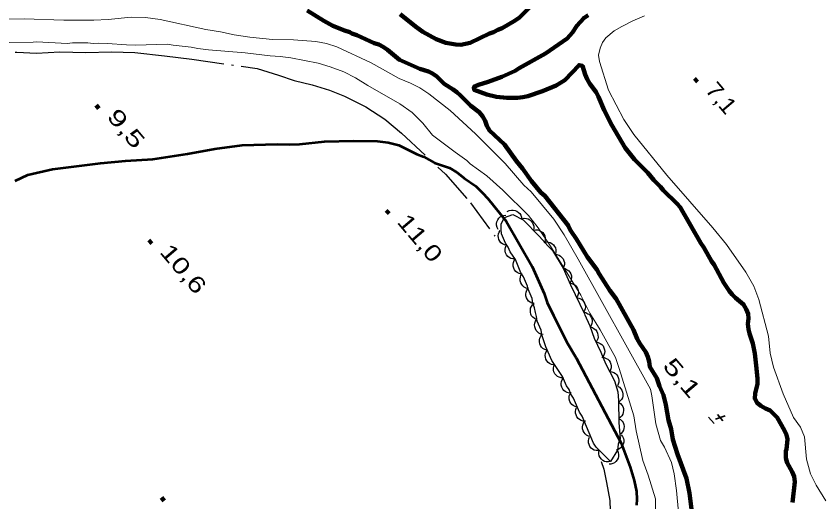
# Model space of a CAD drawing. Extents: x 386081 to 389416, y 5130568 to 5134082.
# Drawn here: x 387614.8 to 387764.2, y 5132992.6 to 5133082.5 of the extents above; entities that cross this region are included whole.
import ezdxf
from ezdxf.enums import TextEntityAlignment as Align

# ---------------------------------------------------------------- set-up
doc = ezdxf.new("R2010")
doc.units = 0
doc.header["$LTSCALE"] = 1.2
doc.linetypes.add('DASH_DOUBLE_DOT', pattern=[9.2, 5, -1.2, 0.3, -1.2, 0.3, -1.2])
doc.linetypes.add('DOT_DASHED', pattern=[7.7, 5, -1.2, 0.3, -1.2])
for name, color, linetype, lineweight in [('1', 7, 'Continuous', 53), ('2', 7, 'Continuous', 13), ('3', 7, 'Continuous', 140), ('4', 7, 'DASH_DOUBLE_DOT', 53), ('41', 7, 'DOT_DASHED', 25), ('44', 7, 'Continuous', 25)]:
    doc.layers.add(name, color=color, linetype=linetype, lineweight=lineweight)

msp = doc.modelspace()

# ---------------------------------------------------------------- linework, layer by layer
at = {"layer": '1'}
msp.add_lwpolyline([(387614.61, 5133052.06), (387616.94, 5133053.17), (387621.54, 5133054.22), (387630.43, 5133055.28), (387635.03, 5133055.72), (387640.12, 5133056.04), (387646.49, 5133057.03), (387651.57, 5133057.96), (387656.66, 5133058.65), (387663.09, 5133058.85), (387665.36, 5133058.79), (387667.26, 5133058.85), (387671.91, 5133059.35), (387677.24, 5133059.43), (387681.71, 5133059.38), (387683.67, 5133059.13), (387685.63, 5133058.65), (387689, 5133057), (387690.28, 5133056.45), (387692.24, 5133055.35), (387695, 5133054.44), (387696.47, 5133053.59), (387697.75, 5133052.55), (387699.89, 5133051.02), (387701.12, 5133049.8), (387702.16, 5133048.76), (387705.53, 5133044.54), (387710.36, 5133036.17), (387712.56, 5133031.15), (387713.11, 5133029.5), (387714.28, 5133027.11), (387716.78, 5133022.16), (387718.5, 5133019.23), (387726.82, 5133003.45), (387728.47, 5132998.99), (387729.2, 5132996.54), (387729.63, 5132994.52), (387729.75, 5132993.05), (387729.63, 5132991.95)], dxfattribs=at)
at = {"layer": '2'}
for points in [[(387737.8, 5132986.63), (387737.08, 5132994.69), (387736.66, 5132997.76), (387736.16, 5132999.84), (387734.85, 5133002.68), (387734.08, 5133003.95), (387733.25, 5133007.05), (387732.49, 5133012.23), (387732.23, 5133013.46), (387718.87, 5133037.53), (387716.29, 5133042.03), (387714.35, 5133044.95), (387710.14, 5133050), (387708.77, 5133051.21), (387705.33, 5133055.25), (387699.87, 5133060.71), (387695.14, 5133065.06), (387691.21, 5133068.13), (387689.55, 5133069.29), (387687.83, 5133070.15), (387685.74, 5133071), (387680.52, 5133073.88), (387674.19, 5133076.88), (387672.23, 5133077.49), (387670.26, 5133077.86), (387666.14, 5133078.16), (387662.27, 5133078.21), (387658.03, 5133078.63), (387655.14, 5133079.06), (387652.62, 5133079.61), (387649.92, 5133080.09), (387641.43, 5133081.92), (387638.73, 5133082.29), (387636.09, 5133082.34), (387631.84, 5133081.9), (387629.14, 5133081.78), (387623.6, 5133081.77), (387616.28, 5133082.06), (387607.67, 5133081.92)], [(387731.12, 5133082.58), (387728.97, 5133081.65), (387726.94, 5133080.61), (387725.53, 5133079.8), (387724, 5133078.51), (387723.38, 5133077.65), (387722.95, 5133076.61), (387722.65, 5133075.32), (387722.83, 5133074.15), (387724.49, 5133068.81), (387727.31, 5133063.41), (387729.15, 5133060.59), (387735.29, 5133053.11), (387743.82, 5133043.36), (387746.33, 5133040.24), (387749.89, 5133035.09), (387751.36, 5133032.51), (387752.34, 5133030.06), (387754.12, 5133023.25), (387754.43, 5133020.12), (387755.04, 5133017.54), (387756.82, 5133012.57), (387758.72, 5133008.22), (387760.01, 5133006.44), (387760.74, 5133004.6), (387761.17, 5133000.49), (387761.91, 5132997.79), (387762.95, 5132995.64)], [(387613.48, 5133077.65), (387617.96, 5133077.72), (387618.64, 5133077.79), (387624.23, 5133077.49), (387625.21, 5133077.62), (387628.03, 5133077.62), (387629.02, 5133077.5), (387629.94, 5133077.56), (387631.72, 5133077.5), (387635.22, 5133077.2), (387636.88, 5133077.15), (387642.83, 5133077.34), (387643.87, 5133077.16), (387647.19, 5133076.8), (387648.42, 5133076.55), (387650.38, 5133076.31), (387657.19, 5133075.77), (387661.85, 5133075.17), (387663.7, 5133075.05), (387665.66, 5133074.81), (387670.69, 5133073.84), (387672.96, 5133073.17), (387675.47, 5133072.25), (387677.62, 5133071.09), (387679.89, 5133069.68), (387685.84, 5133066.32), (387688.11, 5133064.67), (387690.07, 5133062.71), (387691.91, 5133060.5), (387696.08, 5133057.32), (387698.23, 5133055.79), (387698.84, 5133055.18), (387701.94, 5133052.95), (387704.89, 5133050.32), (387709.64, 5133045.59), (387711.43, 5133043.32), (387713.71, 5133039.93)], [(387713.71, 5133039.93), (387719.38, 5133030.84), (387721.02, 5133027.53), (387722.94, 5133024.46), (387725.79, 5133019.34), (387726.48, 5133017.3), (387729.15, 5133008.51), (387729.59, 5133005.76), (387730.81, 5133000.26), (387731.85, 5132997.49), (387733.2, 5132993.14), (387733.16, 5132987.44)], [(387762.95, 5132995.64), (387764.73, 5132992.76)]]:
    msp.add_lwpolyline(points, dxfattribs=at)
at = {"layer": '3'}
for p, q in [((387740.42, 5133070.98), (387740.93, 5133070.37)), ((387629.58, 5133066.07), (387630.09, 5133065.46)), ((387683.33, 5133046.57), (387683.84, 5133045.96)), ((387639.38, 5133041.02), (387639.89, 5133040.41)), ((387641.71, 5132993.38), (387642.22, 5132992.77))]:
    msp.add_line(p, q, dxfattribs=at)
at = {"layer": '3', "lineweight": 35}
for p, q in [((387746.09, 5133008.49), (387744.27, 5133007.92)), ((387744.66, 5133008.78), (387745.67, 5133007.59)), ((387742.99, 5133008.28), (387744.03, 5133007.06))]:
    msp.add_line(p, q, dxfattribs=at)
at = {"layer": '4', "linetype": 'Continuous', "lineweight": 90}
for points in [[(387740.09, 5132989.24), (387739.47, 5132994.16), (387738.92, 5132996.92), (387737.26, 5133001.4), (387736.4, 5133004.11), (387736.1, 5133006.01), (387735.61, 5133007.73), (387735.12, 5133010.55), (387734.69, 5133012.34), (387733.89, 5133013.99), (387733.4, 5133015.47), (387732.11, 5133017.61), (387731.98, 5133018.6), (387731.74, 5133019.46), (387731.37, 5133020.32), (387730.27, 5133021.91), (387729.77, 5133022.77), (387729.1, 5133024.43), (387725.91, 5133030.2), (387724.74, 5133031.73), (387722.77, 5133034.8), (387722.34, 5133035.6), (387720.56, 5133037.87), (387718.54, 5133041.24), (387717.49, 5133042.78), (387717.06, 5133043.58), (387717.06, 5133043.7), (387712.7, 5133049.28), (387711.96, 5133049.9), (387710.24, 5133051.98), (387708.52, 5133054.32), (387707.42, 5133055.67), (387705.2, 5133058.74), (387702.44, 5133061.37), (387701.95, 5133062.23), (387701.64, 5133063.16), (387701.15, 5133064.01), (387700.53, 5133064.75), (387699, 5133065.92), (387697.09, 5133067.82), (387696.36, 5133068.43), (387695.68, 5133068.98), (387694.02, 5133070.03), (387692.67, 5133071.38), (387691.87, 5133071.93), (387691.13, 5133072.3), (387689.53, 5133072.78), (387685.78, 5133074.44), (387683.57, 5133076.28), (387682.77, 5133076.83), (387681.97, 5133077.26), (387681.05, 5133077.56), (387677.85, 5133079.03), (387676.93, 5133079.34), (387676.56, 5133079.59), (387675.58, 5133079.89), (387673.43, 5133080.72), (387671.77, 5133081.64), (387668.7, 5133083.6)], [(387709.88, 5133084.2), (387707.97, 5133082.29), (387707.17, 5133081.73), (387704.78, 5133080.31), (387703.98, 5133080.01), (387703.18, 5133079.57), (387702.44, 5133079.33), (387698.88, 5133077.6), (387697.15, 5133077.23), (387696.23, 5133077.29), (387694.33, 5133077.59), (387692.55, 5133078.26), (387690.09, 5133079.61), (387688.73, 5133080.59), (387685.91, 5133082.92)], [(387720.69, 5133082.74), (387719.89, 5133082.19), (387718.6, 5133080.77), (387717.8, 5133079.48), (387716.82, 5133078.37), (387712.82, 5133075.6), (387707.91, 5133072.88), (387707.17, 5133072.39), (387704.71, 5133071.28), (387702.19, 5133070.35), (387700.41, 5133069.79), (387699.55, 5133069.42), (387699.61, 5133068.87), (387701.95, 5133068.01), (387703.73, 5133067.59), (387705.63, 5133067.41), (387707.6, 5133067.41), (387708.58, 5133067.53), (387709.51, 5133067.72), (387712.27, 5133068.65), (387714.79, 5133069.7), (387716.39, 5133070.68), (387719.03, 5133073.46), (387719.64, 5133073.33), (387720.14, 5133071.74), (387720.5, 5133070.88), (387721, 5133070.02), (387722.16, 5133068.48), (387722.65, 5133067.62), (387723.7, 5133065.11), (387725.11, 5133062.34), (387727.57, 5133058.17), (387729.29, 5133055.96), (387731.74, 5133053.51), (387732.85, 5133052.16), (387734.08, 5133050.93), (387734.57, 5133050.32), (387737.21, 5133047.8), (387737.76, 5133047.13), (387741.57, 5133040.5), (387742.12, 5133039.7), (387743.53, 5133037.18), (387744.02, 5133036.45), (387745.86, 5133033.13), (387746.85, 5133031.66), (387747.4, 5133030.99), (387748.01, 5133030.37), (387749.49, 5133029.15), (387749.98, 5133028.29), (387750.34, 5133027.43), (387750.41, 5133026.51), (387750.28, 5133025.52), (387750.41, 5133024.54), (387750.59, 5133023.74), (387751.2, 5133021.9), (387751.39, 5133020.98), (387751.57, 5133020.06), (387751.88, 5133017.29), (387752.06, 5133015.39), (387752.06, 5133014.41), (387751.63, 5133012.62), (387751.57, 5133011.7), (387752, 5133010.91), (387752.68, 5133010.35), (387753.53, 5133009.86), (387754.39, 5133009.5), (387755.68, 5133008.21), (387757.09, 5133005.82), (387757.46, 5133004.96), (387757.65, 5133004.16), (387757.46, 5133002.26), (387757.34, 5133002.13), (387757.34, 5133000.66), (387757.58, 5132999.8), (387758.5, 5132998.14), (387758.87, 5132997.28), (387759, 5132996.3), (387758.57, 5132992.43)]]:
    msp.add_lwpolyline(points, dxfattribs=at)
at = {"layer": '41'}
for points in [[(387607.19, 5133075.8), (387614.92, 5133075.89), (387618.54, 5133075.69), (387622.89, 5133075.9), (387627.67, 5133075.78), (387632.45, 5133075.91), (387636.75, 5133075.8), (387642.27, 5133075.2), (387647.29, 5133074.59), (387659.42, 5133072.83), (387663.34, 5133071.61), (387666.29, 5133070.64), (387669.59, 5133069.79), (387672.78, 5133068.81), (387675.6, 5133067.72), (387679.52, 5133065.76), (387683.07, 5133063.44), (387686.13, 5133060.88), (387694.3, 5133053.29), (387698.93, 5133047.98), (387703.43, 5133041.81)], [(387723.14, 5133000.07), (387723.63, 5132998.6), (387724.12, 5132996.15), (387724.73, 5132992.85), (387724.88, 5132987.76)]]:
    msp.add_lwpolyline(points, dxfattribs=at)
at = {"layer": '44', "linetype": 'DOT_DASHED'}
msp.add_lwpolyline([(387724.87, 5133000.04), (387722.18, 5133002.73), (387721.69, 5133003.46), (387719.61, 5133008.47), (387719.12, 5133009.2), (387718.02, 5133011.77), (387717.53, 5133012.5), (387717.16, 5133013.36), (387716.67, 5133014.09), (387715.94, 5133015.8), (387713.98, 5133018.74), (387712.88, 5133021.3), (387712.15, 5133023.5), (387712.03, 5133024.36), (387711.29, 5133026.07), (387711.17, 5133026.93), (387710.93, 5133027.66), (387710.8, 5133028.52), (387710.44, 5133029.37), (387710.31, 5133030.23), (387709.58, 5133031.94), (387709.46, 5133032.55), (387708.72, 5133034.27), (387708.23, 5133035), (387707.26, 5133037.45), (387706.28, 5133038.91), (387705.91, 5133039.77), (387705.42, 5133040.5), (387704.69, 5133042.21), (387704.57, 5133043.07), (387704.57, 5133044.05), (387705.22, 5133045.27), (387706.77, 5133045.79), (387708.66, 5133044.81), (387711.72, 5133041.75), (387713.22, 5133039.97), (387714.08, 5133039.12), (387716.06, 5133035.87), (387717.41, 5133032.8), (387720.03, 5133027.36), (387721.01, 5133025.16), (387721.84, 5133022.9), (387723.04, 5133020.28), (387723.89, 5133018.2), (387725.61, 5133015.02), (387726.22, 5133012.93), (387726.34, 5133011.34), (387726.41, 5133007.2), (387726.62, 5133004.34), (387726.26, 5133003.24), (387726.13, 5133002.13)], close=True, dxfattribs=at)
at = {"layer": '44'}
for points in [[(387705.73, 5133046.33), (387706.1, 5133046.53), (387706.5, 5133046.61), (387706.82, 5133046.63), (387707.17, 5133046.56), (387707.51, 5133046.42), (387707.82, 5133046.19), (387708.05, 5133045.96), (387708.23, 5133045.65), (387708.35, 5133045.31), (387708.39, 5133044.95)], [(387704.03, 5133043.03), (387703.83, 5133043.4), (387703.75, 5133043.8), (387703.74, 5133044.13), (387703.82, 5133044.47), (387703.96, 5133044.81), (387704.19, 5133045.12), (387704.42, 5133045.35), (387704.73, 5133045.52), (387705.08, 5133045.64), (387705.44, 5133045.68)], [(387708.45, 5133045.02), (387708.86, 5133045.1), (387709.26, 5133045.06), (387709.58, 5133044.98), (387709.89, 5133044.8), (387710.17, 5133044.57), (387710.39, 5133044.25), (387710.55, 5133043.97), (387710.62, 5133043.63), (387710.64, 5133043.25), (387710.57, 5133042.9)], [(387705.6, 5133040.09), (387705.19, 5133040.17), (387704.83, 5133040.36), (387704.56, 5133040.55), (387704.34, 5133040.83), (387704.17, 5133041.15), (387704.08, 5133041.53), (387704.03, 5133041.85), (387704.1, 5133042.2), (387704.22, 5133042.55), (387704.42, 5133042.85)], [(387710.57, 5133042.9), (387710.98, 5133042.98), (387711.38, 5133042.94), (387711.7, 5133042.86), (387712.01, 5133042.68), (387712.29, 5133042.45), (387712.51, 5133042.13), (387712.67, 5133041.85), (387712.74, 5133041.5), (387712.76, 5133041.13), (387712.69, 5133040.78)], [(387707.19, 5133037.56), (387706.77, 5133037.56), (387706.38, 5133037.68), (387706.08, 5133037.81), (387705.82, 5133038.05), (387705.59, 5133038.33), (387705.43, 5133038.68), (387705.33, 5133038.99), (387705.32, 5133039.35), (387705.38, 5133039.71), (387705.52, 5133040.05)], [(387712.54, 5133040.64), (387712.95, 5133040.72), (387713.35, 5133040.68), (387713.68, 5133040.61), (387713.98, 5133040.43), (387714.27, 5133040.2), (387714.49, 5133039.89), (387714.65, 5133039.6), (387714.72, 5133039.26), (387714.74, 5133038.89), (387714.67, 5133038.53)], [(387714.51, 5133038.41), (387714.93, 5133038.39), (387715.31, 5133038.25), (387715.61, 5133038.1), (387715.86, 5133037.86), (387716.08, 5133037.56), (387716.22, 5133037.2), (387716.31, 5133036.89), (387716.3, 5133036.54), (387716.22, 5133036.17), (387716.08, 5133035.85)], [(387708.32, 5133034.78), (387707.91, 5133034.87), (387707.56, 5133035.07), (387707.29, 5133035.27), (387707.08, 5133035.55), (387706.92, 5133035.88), (387706.84, 5133036.26), (387706.8, 5133036.58), (387706.88, 5133036.92), (387707.01, 5133037.27), (387707.21, 5133037.57)], [(387716.07, 5133035.84), (387716.48, 5133035.77), (387716.84, 5133035.58), (387717.12, 5133035.39), (387717.33, 5133035.12), (387717.51, 5133034.79), (387717.61, 5133034.42), (387717.65, 5133034.1), (387717.59, 5133033.75), (387717.47, 5133033.4), (387717.28, 5133033.1)], [(387709.65, 5133032.1), (387709.24, 5133032.18), (387708.88, 5133032.37), (387708.61, 5133032.56), (387708.4, 5133032.84), (387708.22, 5133033.16), (387708.13, 5133033.54), (387708.09, 5133033.86), (387708.15, 5133034.21), (387708.27, 5133034.56), (387708.47, 5133034.86)], [(387717.27, 5133033.09), (387717.68, 5133033.03), (387718.05, 5133032.86), (387718.33, 5133032.68), (387718.56, 5133032.41), (387718.74, 5133032.09), (387718.85, 5133031.73), (387718.91, 5133031.4), (387718.86, 5133031.06), (387718.75, 5133030.7), (387718.57, 5133030.39)], [(387710.7, 5133029.31), (387710.29, 5133029.38), (387709.94, 5133029.57), (387709.67, 5133029.77), (387709.45, 5133030.04), (387709.28, 5133030.37), (387709.19, 5133030.74), (387709.14, 5133031.07), (387709.21, 5133031.41), (387709.33, 5133031.76), (387709.53, 5133032.06)], [(387718.57, 5133030.39), (387718.98, 5133030.33), (387719.35, 5133030.16), (387719.63, 5133029.98), (387719.86, 5133029.71), (387720.05, 5133029.39), (387720.15, 5133029.02), (387720.21, 5133028.7), (387720.16, 5133028.35), (387720.05, 5133028), (387719.87, 5133027.69)], [(387711.13, 5133026.33), (387710.75, 5133026.51), (387710.45, 5133026.79), (387710.24, 5133027.04), (387710.1, 5133027.36), (387710.01, 5133027.72), (387710.02, 5133028.1), (387710.06, 5133028.43), (387710.21, 5133028.75), (387710.42, 5133029.05), (387710.68, 5133029.3)], [(387712.36, 5133023.59), (387711.95, 5133023.66), (387711.59, 5133023.85), (387711.32, 5133024.04), (387711.11, 5133024.32), (387710.93, 5133024.64), (387710.84, 5133025.02), (387710.8, 5133025.34), (387710.86, 5133025.69), (387710.98, 5133026.04), (387711.17, 5133026.34)], [(387719.88, 5133027.69), (387720.29, 5133027.62), (387720.66, 5133027.43), (387720.93, 5133027.25), (387721.15, 5133026.97), (387721.33, 5133026.65), (387721.42, 5133026.28), (387721.47, 5133025.96), (387721.41, 5133025.61), (387721.29, 5133025.26), (387721.1, 5133024.95)], [(387721.09, 5133024.95), (387721.49, 5133024.84), (387721.84, 5133024.64), (387722.1, 5133024.43), (387722.3, 5133024.14), (387722.46, 5133023.81), (387722.53, 5133023.43), (387722.56, 5133023.11), (387722.48, 5133022.76), (387722.33, 5133022.42), (387722.12, 5133022.13)], [(387713.09, 5133020.68), (387712.68, 5133020.79), (387712.34, 5133021.01), (387712.09, 5133021.22), (387711.9, 5133021.52), (387711.75, 5133021.86), (387711.69, 5133022.24), (387711.68, 5133022.56), (387711.77, 5133022.9), (387711.92, 5133023.24), (387712.14, 5133023.52)], [(387722.18, 5133022.15), (387722.59, 5133022.08), (387722.96, 5133021.9), (387723.23, 5133021.72), (387723.46, 5133021.45), (387723.64, 5133021.13), (387723.74, 5133020.76), (387723.79, 5133020.43), (387723.73, 5133020.09), (387723.62, 5133019.73), (387723.43, 5133019.43)], [(387714.32, 5133017.94), (387713.91, 5133018.02), (387713.55, 5133018.21), (387713.28, 5133018.4), (387713.07, 5133018.68), (387712.89, 5133019), (387712.8, 5133019.37), (387712.76, 5133019.7), (387712.82, 5133020.04), (387712.95, 5133020.39), (387713.14, 5133020.7)], [(387723.27, 5133019.35), (387723.68, 5133019.31), (387724.06, 5133019.15), (387724.34, 5133018.99), (387724.59, 5133018.73), (387724.79, 5133018.42), (387724.91, 5133018.06), (387724.98, 5133017.74), (387724.95, 5133017.39), (387724.86, 5133017.03), (387724.7, 5133016.71)], [(387716.13, 5133015.52), (387715.71, 5133015.52), (387715.32, 5133015.64), (387715.02, 5133015.78), (387714.76, 5133016.02), (387714.53, 5133016.3), (387714.37, 5133016.65), (387714.27, 5133016.96), (387714.27, 5133017.32), (387714.33, 5133017.68), (387714.46, 5133018.02)], [(387724.7, 5133016.71), (387725.11, 5133016.67), (387725.49, 5133016.51), (387725.77, 5133016.35), (387726.01, 5133016.09), (387726.22, 5133015.78), (387726.34, 5133015.42), (387726.41, 5133015.1), (387726.38, 5133014.75), (387726.29, 5133014.39), (387726.12, 5133014.07)], [(387717.25, 5133012.73), (387716.84, 5133012.81), (387716.48, 5133013), (387716.21, 5133013.19), (387716, 5133013.47), (387715.82, 5133013.8), (387715.73, 5133014.17), (387715.69, 5133014.49), (387715.75, 5133014.84), (387715.88, 5133015.19), (387716.07, 5133015.49)], [(387718.72, 5133010.13), (387718.31, 5133010.21), (387717.95, 5133010.4), (387717.68, 5133010.59), (387717.47, 5133010.87), (387717.29, 5133011.19), (387717.2, 5133011.57), (387717.16, 5133011.89), (387717.22, 5133012.24), (387717.35, 5133012.59), (387717.54, 5133012.89)], [(387726.14, 5133014.03), (387726.5, 5133013.82), (387726.78, 5133013.52), (387726.97, 5133013.26), (387727.09, 5133012.92), (387727.15, 5133012.56), (387727.11, 5133012.18), (387727.05, 5133011.86), (387726.88, 5133011.55), (387726.64, 5133011.26), (387726.36, 5133011.04)], [(387720.23, 5133007.55), (387719.81, 5133007.55), (387719.42, 5133007.67), (387719.12, 5133007.81), (387718.86, 5133008.04), (387718.63, 5133008.33), (387718.47, 5133008.68), (387718.37, 5133008.99), (387718.36, 5133009.34), (387718.42, 5133009.71), (387718.56, 5133010.04)], [(387726.35, 5133011.03), (387726.7, 5133010.81), (387726.96, 5133010.49), (387727.13, 5133010.22), (387727.23, 5133009.88), (387727.27, 5133009.51), (387727.21, 5133009.13), (387727.13, 5133008.82), (387726.94, 5133008.52), (387726.69, 5133008.24), (387726.4, 5133008.03)], [(387721.19, 5133004.68), (387720.78, 5133004.76), (387720.42, 5133004.95), (387720.15, 5133005.15), (387719.94, 5133005.43), (387719.77, 5133005.75), (387719.68, 5133006.13), (387719.64, 5133006.45), (387719.71, 5133006.8), (387719.84, 5133007.15), (387720.03, 5133007.45)], [(387726.35, 5133008.03), (387726.71, 5133007.82), (387726.99, 5133007.53), (387727.18, 5133007.26), (387727.3, 5133006.93), (387727.36, 5133006.56), (387727.32, 5133006.18), (387727.25, 5133005.86), (387727.08, 5133005.55), (387726.85, 5133005.26), (387726.57, 5133005.04)], [(387722.63, 5133002.06), (387722.21, 5133002.06), (387721.82, 5133002.18), (387721.52, 5133002.32), (387721.26, 5133002.55), (387721.03, 5133002.84), (387720.87, 5133003.19), (387720.77, 5133003.5), (387720.76, 5133003.85), (387720.82, 5133004.22), (387720.96, 5133004.55)], [(387726.84, 5133005.01), (387727.09, 5133004.68), (387727.24, 5133004.3), (387727.32, 5133003.98), (387727.3, 5133003.63), (387727.21, 5133003.27), (387727.03, 5133002.93), (387726.85, 5133002.66), (387726.58, 5133002.44), (387726.25, 5133002.26), (387725.91, 5133002.16)], [(387724.87, 5133000.04), (387724.46, 5132999.96), (387724.06, 5133000), (387723.73, 5133000.08), (387723.43, 5133000.26), (387723.15, 5133000.5), (387722.93, 5133000.81), (387722.77, 5133001.09), (387722.69, 5133001.44), (387722.68, 5133001.81), (387722.75, 5133002.16)], [(387726.12, 5133002.11), (387726.29, 5133001.73), (387726.35, 5133001.33), (387726.35, 5133001), (387726.25, 5133000.66), (387726.09, 5133000.33), (387725.84, 5133000.04), (387725.6, 5132999.82), (387725.29, 5132999.66), (387724.93, 5132999.56), (387724.57, 5132999.54)]]:
    msp.add_lwpolyline(points, dxfattribs=at)

# ---------------------------------------------------------------- texts
at = {"layer": '3'}
for s, width, p in [('7,1    ', 1.1, (387742.25, 5133068.76)), ('9,5    ', 1.45, (387631.41, 5133063.85)), ('11,0   ', 1.3, (387685.16, 5133044.35)), ('10,6   ', 1.35, (387641.21, 5133038.8))]:
    msp.add_text(s, height=3, rotation=310.294, dxfattribs=dict(at, width=width)).set_placement(p)
at = {"layer": '3', "width": 1.45}
msp.add_text('    5,1', height=3, rotation=310.294, dxfattribs=at).set_placement((387734.87, 5133017.05), align=Align.CENTER)

doc.saveas('drawing.dxf')
